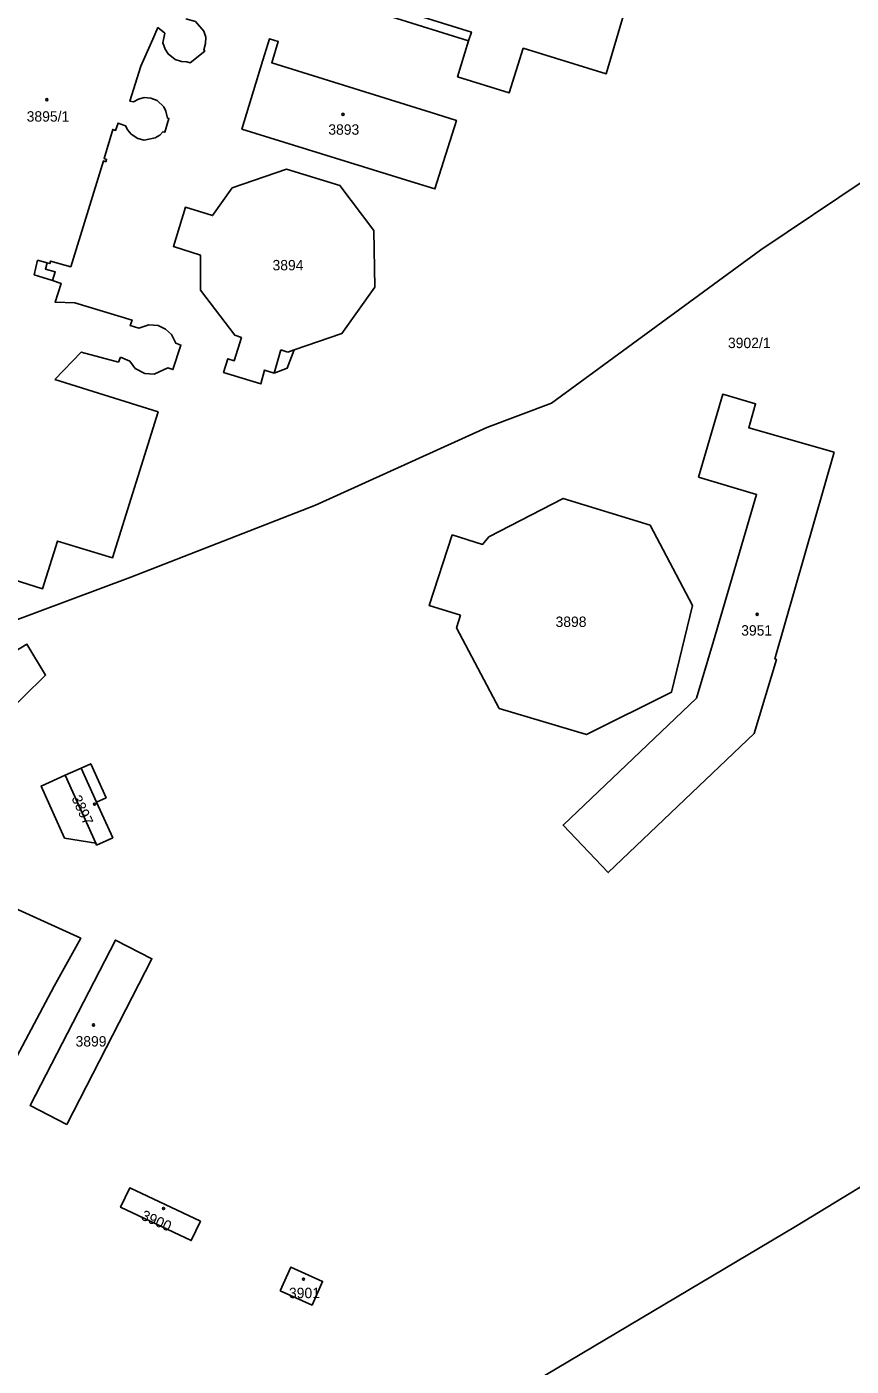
# Model space of a CAD drawing. Extents: x -869103 to -863415, y -1015889 to -1012477.
# Drawn here: x -867586.3 to -867451.5, y -1015445.3 to -1015226.4 of the extents above; entities that cross this region are included whole.
import ezdxf

# ---------------------------------------------------------------- set-up
doc = ezdxf.new("R2010")
doc.units = 0
for name, color, linetype in [('Hranice katastralního území', 7, 'Continuous'), ('Hranice parcel', 7, 'Continuous'), ('Parcelní čísla', 7, 'Continuous'), ('Poz předměty', 7, 'Continuous'), ('Vnitřní kresba', 7, 'Continuous'), ('Značky budov', 7, 'Continuous')]:
    doc.layers.add(name, color=color, linetype=linetype)

msp = doc.modelspace()

# ---------------------------------------------------------------- linework, layer by layer
at = {"layer": 'Hranice katastralního území'}
for p, q in [((-867460.58, -1015422.42), (-867438.11, -1015408.76)), ((-867566.16, -1015485.08), (-867460.58, -1015422.42))]:
    msp.add_line(p, q, dxfattribs=at)
at = {"layer": 'Hranice parcel'}
for p, q in [((-867571.27, -1015281.21), (-867570.94, -1015280.41)), ((-867460.58, -1015422.42), (-867438.11, -1015408.76)), ((-867566.16, -1015485.08), (-867460.58, -1015422.42))]:
    msp.add_line(p, q, dxfattribs=at)
for points in [[(-867514.02, -1015228.73), (-867515.84, -1015234.6), (-867507.37, -1015237.23), (-867505.1, -1015229.93), (-867491.53, -1015234.09), (-867487.64, -1015220.75), (-867488.17, -1015220.59), (-867488.34, -1015221.17), (-867501.4, -1015217.29), (-867499.57, -1015211.39), (-867503.6, -1015210.42), (-867519.21, -1015205.64)], [(-867589.31, -1015222.86), (-867591.37, -1015229.43), (-867592.01, -1015229.23), (-867592.31, -1015230.18), (-867591.67, -1015230.38), (-867593.48, -1015236.14), (-867594.14, -1015235.93), (-867594.46, -1015236.94), (-867593.79, -1015237.14), (-867599.75, -1015256.17), (-867598.51, -1015256.64), (-867609.8, -1015292.23), (-867590.61, -1015298.32), (-867593.13, -1015306.9), (-867595.73, -1015314.46), (-867583.67, -1015318.25), (-867581.22, -1015310.46), (-867572.24, -1015313.17), (-867564.8, -1015289.34), (-867581.68, -1015284.07)], [(-867564, -1015229.05), (-867563.63, -1015230.09), (-867563.14, -1015230.86), (-867562, -1015231.75), (-867560.94, -1015232.07), (-867560.08, -1015232.13), (-867559.53, -1015232.33), (-867557.15, -1015230.43), (-867557.31, -1015230.17), (-867557.03, -1015229.16), (-867557.01, -1015228.12), (-867557.31, -1015227.15), (-867558.69, -1015225.56), (-867560.24, -1015225.15)], [(-867526.17, -1015223.39), (-867526.62, -1015224.82), (-867514.02, -1015228.73)], [(-867514.02, -1015228.73), (-867513.57, -1015227.3), (-867526.17, -1015223.39)], [(-867565.66, -1015228.43), (-867564.83, -1015226.55), (-867563.66, -1015227.49), (-867564, -1015229.05)], [(-867582.92, -1015265), (-867582.48, -1015265.12), (-867582.36, -1015264.69), (-867579.06, -1015265.63), (-867573.73, -1015248.34), (-867573.34, -1015248.48), (-867573.21, -1015248.09), (-867573.61, -1015247.96), (-867572.19, -1015243.2), (-867571.75, -1015243.35), (-867571.33, -1015242.16), (-867570.09, -1015242.59), (-867569.73, -1015243.29), (-867569.19, -1015243.95), (-867568.1, -1015244.69), (-867567.09, -1015244.95), (-867565.25, -1015244.58), (-867564.53, -1015244.15), (-867563.99, -1015243.56), (-867563.71, -1015243.65), (-867563.02, -1015241.4), (-867563.26, -1015241.33), (-867563.53, -1015240.23), (-867563.87, -1015239.51), (-867564.95, -1015238.49), (-867565.95, -1015238.06), (-867567.07, -1015237.97), (-867568.01, -1015238.25), (-867568.79, -1015238.69), (-867569.4, -1015238.6), (-867567.6, -1015232.84), (-867565.66, -1015228.43)], [(-867522.78, -1015251.9), (-867519.54, -1015252.9), (-867516.03, -1015241.71), (-867519.27, -1015240.7), (-867546.22, -1015232.3), (-867545.15, -1015228.84), (-867546.58, -1015228.4), (-867547.64, -1015231.86)], [(-867547.64, -1015231.86), (-867551.08, -1015243.13), (-867522.78, -1015251.9)], [(-867542.56, -1015279.22), (-867534.75, -1015276.52), (-867529.37, -1015268.98), (-867529.52, -1015259.69), (-867535.06, -1015252.33), (-867543.81, -1015249.67), (-867552.67, -1015252.76), (-867555.89, -1015257.27), (-867560.32, -1015255.92), (-867562.28, -1015262.32), (-867557.85, -1015263.74), (-867557.85, -1015269.43), (-867552.27, -1015276.81), (-867551.16, -1015277.19), (-867552.33, -1015281), (-867553.4, -1015280.67), (-867554.08, -1015282.88), (-867547.99, -1015284.77), (-867547.4, -1015282.52), (-867545.82, -1015283.02)], [(-867582.05, -1015267.9), (-867581.61, -1015266.44), (-867583.2, -1015266.01), (-867582.92, -1015265)], [(-867568.54, -1015282.28), (-867566.93, -1015283.06), (-867565.45, -1015283.17), (-867563.2, -1015282.16), (-867562.36, -1015282.44), (-867561.06, -1015278.43), (-867561.91, -1015278.09), (-867562.58, -1015276.72), (-867563.57, -1015275.81), (-867564.76, -1015275.25), (-867566.31, -1015275.11), (-867567.94, -1015275.68), (-867569.33, -1015275.25), (-867569.05, -1015274.33), (-867578.39, -1015271.51), (-867581.62, -1015271.41), (-867580.64, -1015268.35), (-867582.05, -1015267.9)], [(-867581.68, -1015284.07), (-867577.34, -1015279.58), (-867571.27, -1015281.21)], [(-867545.82, -1015283.02), (-867543.68, -1015282.21), (-867542.56, -1015279.22)], [(-867570.94, -1015280.41), (-867569.42, -1015281.04), (-867568.54, -1015282.28)], [(-867476.45, -1015299.98), (-867472.49, -1015286.46), (-867467.1, -1015288), (-867468.23, -1015291.94), (-867454.29, -1015295.93)], [(-867454.29, -1015295.93), (-867463.95, -1015329.7), (-867463.71, -1015329.77), (-867467.33, -1015341.9), (-867491.19, -1015364.61), (-867498.57, -1015356.86), (-867476.78, -1015336.13), (-867473.99, -1015326.81), (-867466.95, -1015302.83), (-867476.45, -1015299.98)], [(-867515.34, -1015322.56), (-867515.98, -1015324.62), (-867509.02, -1015337.8), (-867494.76, -1015342.07), (-867480.83, -1015335.12), (-867477.41, -1015320.95), (-867484.37, -1015307.86), (-867498.55, -1015303.49), (-867510.71, -1015309.78), (-867511.75, -1015310.99), (-867516.74, -1015309.44)], [(-867516.74, -1015309.44), (-867520.46, -1015321), (-867515.34, -1015322.56)], [(-867635.22, -1015357.11), (-867586.22, -1015327.31), (-867583.17, -1015332.33), (-867590.47, -1015339.54), (-867605.36, -1015351.41), (-867611.64, -1015359.8)], [(-867580.09, -1015358.97), (-867574.99, -1015359.82), (-867574.85, -1015360.12), (-867572.21, -1015358.93), (-867574.84, -1015353.09), (-867573.29, -1015352.39), (-867575.8, -1015346.83), (-867577.35, -1015347.53), (-867579.99, -1015348.72), (-867583.91, -1015350.49), (-867580.09, -1015358.97)], [(-867611.64, -1015359.8), (-867577.42, -1015375.33), (-867581.78, -1015383.15)], [(-867579.72, -1015405.75), (-867565.8, -1015378.69), (-867571.76, -1015375.63), (-867585.7, -1015402.68), (-867579.72, -1015405.75)], [(-867581.78, -1015383.15), (-867588.83, -1015396.4), (-867608.47, -1015433.68), (-867613.83, -1015444.34), (-867633.72, -1015484.71)], [(-867557.88, -1015421.58), (-867569.43, -1015416.13), (-867570.92, -1015419.29), (-867559.37, -1015424.74), (-867557.88, -1015421.58)], [(-867544.81, -1015432.96), (-867539.61, -1015435.28), (-867537.89, -1015431.4), (-867543.09, -1015429.09), (-867544.81, -1015432.96)]]:
    msp.add_lwpolyline(points, dxfattribs=at)
at = {"layer": 'Poz předměty'}
msp.add_line((-867539.04, -1015304.57), (-867569.24, -1015316.33), dxfattribs=at)
for points in [[(-867539.04, -1015304.57), (-867511.06, -1015291.88), (-867500.45, -1015287.91), (-867466.24, -1015262.87), (-867398.05, -1015217.05), (-867367.37, -1015183.51)], [(-867569.24, -1015316.33), (-867589.5, -1015323.92), (-867599.66, -1015327.89), (-867605.33, -1015330.2), (-867613.57, -1015334.37), (-867619.73, -1015337.87), (-867625.38, -1015341.89), (-867630.68, -1015345.94)]]:
    msp.add_lwpolyline(points, dxfattribs=at)
at = {"layer": 'Vnitřní kresba'}
for p, q in [((-867585.07, -1015266.93), (-867584.5, -1015264.57)), ((-867584.5, -1015264.57), (-867582.92, -1015265)), ((-867583.64, -1015267.39), (-867585.07, -1015266.93)), ((-867582.05, -1015267.9), (-867583.64, -1015267.39)), ((-867544.72, -1015279.22), (-867545.82, -1015283.02)), ((-867543.59, -1015279.58), (-867544.72, -1015279.22)), ((-867542.56, -1015279.22), (-867543.59, -1015279.58)), ((-867577.35, -1015347.53), (-867574.84, -1015353.09)), ((-867579.99, -1015348.72), (-867574.99, -1015359.82))]:
    msp.add_line(p, q, dxfattribs=at)
at = {"layer": 'Značky budov'}
for centre in [(-867582.97, -1015238.34), (-867534.56, -1015240.74), (-867466.85, -1015322.42), (-867575.17, -1015353.44), (-867575.36, -1015389.51), (-867563.89, -1015419.49), (-867541.02, -1015431.03)]:
    msp.add_circle(centre, 0.175, dxfattribs=at)

# ---------------------------------------------------------------- texts
at = {"layer": 'Parcelní čísla'}
for s, p in [('3895/1', (-867586.27, -1015241.92)), ('3893', (-867536.96, -1015244.06)), ('3894', (-867546.08, -1015266.22)), ('3902/1', (-867471.62, -1015278.92)), ('3898', (-867499.81, -1015324.48)), ('3951', (-867469.46, -1015325.89)), ('3899', (-867578.28, -1015393.03)), ('3901', (-867543.39, -1015434.14))]:
    msp.add_text(s, height=1.7, dxfattribs=at).set_placement(p)
for s, rotation, p in [('3897', 295, (-867578.99, -1015352.46)), ('3900', 336, (-867567.71, -1015421.23))]:
    msp.add_text(s, height=1.7, rotation=rotation, dxfattribs=at).set_placement(p)

doc.saveas('drawing.dxf')
